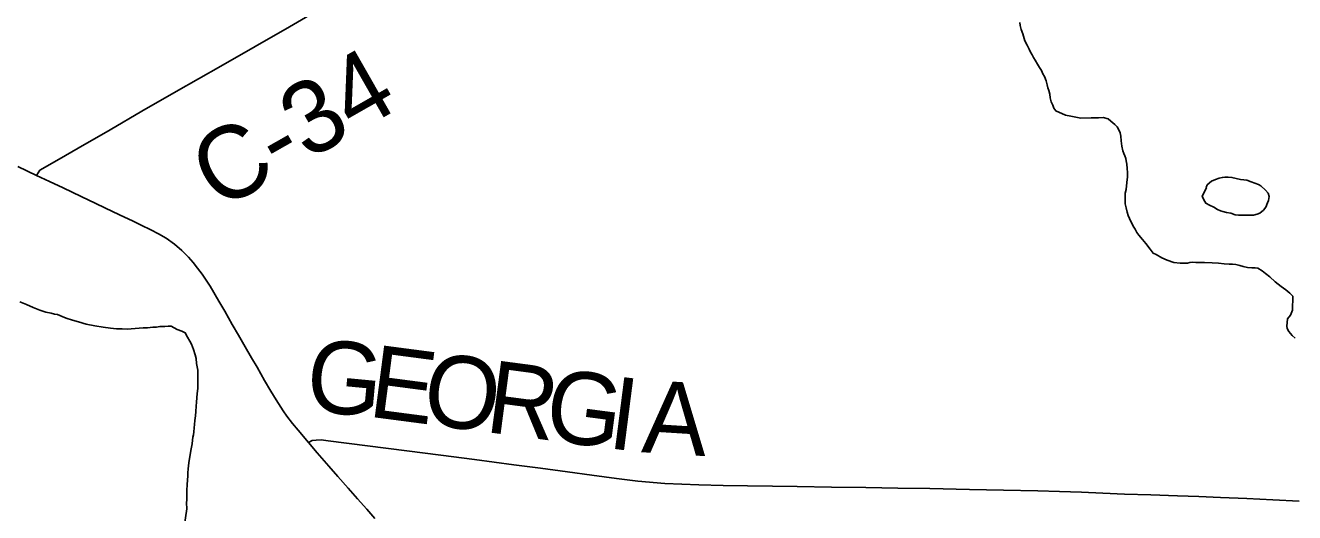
# Model space of a CAD drawing. Extents: x 103424 to 290657, y 38711 to 110967.
# Drawn here: x 214252.1593 to 214252.6571, y 40209.7893 to 40209.9805 of the extents above; entities that cross this region are included whole.
import ezdxf

# ---------------------------------------------------------------- set-up
doc = ezdxf.new("R2010")
doc.units = 0
for name, color, linetype in [('GM_X_County_Road', 7, 'Continuous'), ('GM_X_County_Road_Text', 7, 'Continuous'), ('GM_X_Minor_Lake', 7, 'Continuous'), ('GM_X_Minor_River', 7, 'Continuous'), ('GM_X_State_Route', 7, 'Continuous')]:
    doc.layers.add(name, color=color, linetype=linetype)

msp = doc.modelspace()

# ---------------------------------------------------------------- linework, layer by layer
at = {"layer": 'GM_X_County_Road'}
for points in [[(214252.16373, 40209.92163), (214252.16504, 40209.92361), (214252.17253, 40209.92794), (214252.18001, 40209.93227), (214252.19253, 40209.93952), (214252.20505, 40209.94676), (214252.21854, 40209.95447), (214252.22725, 40209.95945), (214252.23597, 40209.96444), (214252.24943, 40209.97219), (214252.26289, 40209.97993), (214252.27635, 40209.98768)], [(214252.27038, 40209.81677), (214252.27188, 40209.81755), (214252.27337, 40209.81779), (214252.27529, 40209.81784), (214252.27807, 40209.81753), (214252.29348, 40209.81557), (214252.30889, 40209.81361), (214252.32222, 40209.81192), (214252.33553, 40209.81022), (214252.35093, 40209.80813), (214252.36143, 40209.8067), (214252.37193, 40209.80527), (214252.38153, 40209.80398), (214252.39112, 40209.80268), (214252.39949, 40209.80163), (214252.41014, 40209.80076), (214252.4235, 40209.80019), (214252.43306, 40209.80002), (214252.44261, 40209.79985), (214252.45233, 40209.7997), (214252.46205, 40209.79954), (214252.4755, 40209.79932), (214252.48896, 40209.79911), (214252.50153, 40209.79894), (214252.51409, 40209.79877), (214252.52963, 40209.79845), (214252.54302, 40209.79816), (214252.55641, 40209.79788), (214252.56496, 40209.79758), (214252.57351, 40209.79728), (214252.58195, 40209.79694), (214252.59039, 40209.79659), (214252.6008, 40209.79625), (214252.61121, 40209.79592), (214252.61962, 40209.79559), (214252.62803, 40209.79527), (214252.63833, 40209.79484), (214252.64863, 40209.7944), (214252.65892, 40209.79383)]]:
    msp.add_lwpolyline(points, dxfattribs=at)
at = {"layer": 'GM_X_Minor_Lake'}
for points in [[(214252.62251, 40209.91673), (214252.6225, 40209.91692), (214252.62288, 40209.91788), (214252.62457, 40209.91941), (214252.62609, 40209.91999), (214252.6276, 40209.92057), (214252.62874, 40209.92077), (214252.62987, 40209.92097), (214252.63101, 40209.92098), (214252.63253, 40209.9208), (214252.63424, 40209.92043), (214252.63595, 40209.92006), (214252.63728, 40209.91988), (214252.63842, 40209.9197), (214252.64013, 40209.91914), (214252.64299, 40209.91802), (214252.64394, 40209.91746), (214252.64566, 40209.91576), (214252.64681, 40209.91463), (214252.6472, 40209.91331), (214252.64683, 40209.91178), (214252.64646, 40209.91083), (214252.6459, 40209.90912), (214252.64496, 40209.90797), (214252.64345, 40209.90682), (214252.64251, 40209.90643), (214252.64099, 40209.90604), (214252.63948, 40209.90603), (214252.63796, 40209.90602), (214252.63644, 40209.90601), (214252.63511, 40209.906), (214252.63378, 40209.90618), (214252.63207, 40209.90673), (214252.63036, 40209.9071), (214252.62903, 40209.90747), (214252.62808, 40209.90766), (214252.62693, 40209.90822), (214252.62541, 40209.90916), (214252.6237, 40209.9099), (214252.62236, 40209.91065), (214252.62159, 40209.91198), (214252.62082, 40209.91349), (214252.62251, 40209.91673)], [(214252.64646, 40209.91083), (214252.64683, 40209.91178), (214252.6472, 40209.91331), (214252.64681, 40209.91463), (214252.64566, 40209.91576), (214252.64394, 40209.91746), (214252.64299, 40209.91802), (214252.64013, 40209.91914), (214252.63842, 40209.9197), (214252.63728, 40209.91988), (214252.63595, 40209.92006), (214252.63424, 40209.92043), (214252.63253, 40209.9208), (214252.63101, 40209.92098), (214252.62987, 40209.92097), (214252.62874, 40209.92077), (214252.6276, 40209.92057), (214252.62609, 40209.91999), (214252.62457, 40209.91941), (214252.62288, 40209.91788), (214252.6225, 40209.91692), (214252.62251, 40209.91673)], [(214252.62251, 40209.91673), (214252.62082, 40209.91349), (214252.62159, 40209.91198), (214252.62236, 40209.91065), (214252.6237, 40209.9099), (214252.62541, 40209.90916), (214252.62693, 40209.90822), (214252.62808, 40209.90766), (214252.62903, 40209.90747), (214252.63036, 40209.9071), (214252.63207, 40209.90673), (214252.63378, 40209.90618), (214252.63511, 40209.906), (214252.63644, 40209.90601), (214252.63796, 40209.90602), (214252.63948, 40209.90603), (214252.64099, 40209.90604), (214252.64251, 40209.90643), (214252.64345, 40209.90682), (214252.64496, 40209.90797), (214252.6459, 40209.90912), (214252.64646, 40209.91083)]]:
    msp.add_lwpolyline(points, dxfattribs=at)
at = {"layer": 'GM_X_Minor_River'}
for points in [[(214252.54933, 40209.98155), (214252.54953, 40209.98041), (214252.54992, 40209.9789), (214252.5505, 40209.97719), (214252.55128, 40209.97435), (214252.55224, 40209.97264), (214252.55302, 40209.97113), (214252.55359, 40209.96999), (214252.55417, 40209.96886), (214252.55475, 40209.96791), (214252.55533, 40209.96678), (214252.55629, 40209.96526), (214252.55706, 40209.96394), (214252.55782, 40209.9628), (214252.5584, 40209.96148), (214252.55898, 40209.96034), (214252.55975, 40209.95864), (214252.56014, 40209.95712), (214252.56034, 40209.95598), (214252.56073, 40209.95485), (214252.56112, 40209.95352), (214252.56132, 40209.952), (214252.56171, 40209.95048), (214252.56229, 40209.94916), (214252.56268, 40209.94802), (214252.56345, 40209.94689), (214252.56726, 40209.94521), (214252.56935, 40209.94484), (214252.57334, 40209.94411), (214252.57732, 40209.94414), (214252.58017, 40209.94416), (214252.58206, 40209.94436), (214252.58397, 40209.94381), (214252.58511, 40209.94287), (214252.58664, 40209.94155), (214252.5876, 40209.9406), (214252.58836, 40209.93928), (214252.58875, 40209.93833), (214252.58895, 40209.93701), (214252.58916, 40209.93511), (214252.58936, 40209.93302), (214252.58975, 40209.93131), (214252.59014, 40209.93017), (214252.59053, 40209.92923), (214252.59092, 40209.92828), (214252.59111, 40209.92733), (214252.59131, 40209.926), (214252.59151, 40209.9243), (214252.59153, 40209.92278), (214252.59154, 40209.92107), (214252.59137, 40209.91878), (214252.59101, 40209.91612), (214252.59064, 40209.9146), (214252.59065, 40209.91327), (214252.59066, 40209.91194), (214252.59067, 40209.91042), (214252.59106, 40209.9089), (214252.59146, 40209.9072), (214252.59185, 40209.90587), (214252.59242, 40209.90473), (214252.59281, 40209.90379), (214252.59339, 40209.90265), (214252.59377, 40209.9017), (214252.59454, 40209.90057), (214252.59531, 40209.89925), (214252.59608, 40209.89811), (214252.59742, 40209.89641), (214252.59876, 40209.8949), (214252.60048, 40209.89263), (214252.60163, 40209.89112), (214252.60278, 40209.89056), (214252.60506, 40209.88925), (214252.60716, 40209.88831), (214252.60982, 40209.88738), (214252.61229, 40209.88721), (214252.614, 40209.88722), (214252.61514, 40209.88723), (214252.61609, 40209.88743), (214252.61722, 40209.88763), (214252.61836, 40209.88745), (214252.61988, 40209.88746), (214252.62178, 40209.88747), (214252.62482, 40209.8873), (214252.62728, 40209.88713)], [(214252.62728, 40209.88713), (214252.62956, 40209.88696), (214252.63146, 40209.88678), (214252.63279, 40209.88679), (214252.63412, 40209.88661), (214252.63564, 40209.88624), (214252.63697, 40209.88587), (214252.63868, 40209.88551), (214252.64039, 40209.88533), (214252.64172, 40209.88534), (214252.64267, 40209.88516), (214252.64439, 40209.88422), (214252.64572, 40209.88309), (214252.64744, 40209.88177), (214252.64954, 40209.87989), (214252.65183, 40209.878), (214252.65374, 40209.87669), (214252.65527, 40209.87537), (214252.65642, 40209.87424), (214252.65627, 40209.86873), (214252.65552, 40209.86682), (214252.6544, 40209.86529), (214252.65422, 40209.86396), (214252.65404, 40209.86244), (214252.65424, 40209.86149), (214252.65481, 40209.86036), (214252.65615, 40209.85885), (214252.6573, 40209.85772)], [(214252.15714, 40209.87198), (214252.15983, 40209.8709), (214252.16233, 40209.86982), (214252.16501, 40209.86873), (214252.16731, 40209.86802), (214252.16941, 40209.8675), (214252.17075, 40209.86715), (214252.1719, 40209.86698), (214252.17381, 40209.86626), (214252.17535, 40209.86554), (214252.17784, 40209.86483), (214252.18014, 40209.86412), (214252.1832, 40209.86324), (214252.18664, 40209.86255), (214252.18988, 40209.86205), (214252.19274, 40209.86173), (214252.19503, 40209.8614), (214252.19731, 40209.86145), (214252.19922, 40209.8613), (214252.20548, 40209.86182), (214252.20719, 40209.86186), (214252.20928, 40209.86209), (214252.2108, 40209.86213), (214252.21213, 40209.86234), (214252.21403, 40209.86239), (214252.21536, 40209.86241), (214252.2165, 40209.86244), (214252.21881, 40209.86116), (214252.22073, 40209.86044), (214252.22207, 40209.8599), (214252.22287, 40209.85821), (214252.22386, 40209.85652), (214252.22445, 40209.85539), (214252.22526, 40209.85332), (214252.22587, 40209.85124), (214252.22628, 40209.84973), (214252.22651, 40209.84784), (214252.22673, 40209.84651), (214252.22695, 40209.84519), (214252.22699, 40209.84348), (214252.22691, 40209.83796), (214252.22676, 40209.83606), (214252.22661, 40209.83435), (214252.22646, 40209.83263), (214252.2263, 40209.83111), (214252.22615, 40209.82902), (214252.226, 40209.8273), (214252.22585, 40209.8254), (214252.22569, 40209.82388), (214252.22553, 40209.82254), (214252.22537, 40209.82102), (214252.22521, 40209.81988), (214252.22504, 40209.81892), (214252.22487, 40209.81778), (214252.22471, 40209.81626), (214252.22437, 40209.81435), (214252.22352, 40209.80977), (214252.22337, 40209.80787), (214252.22321, 40209.80634), (214252.22305, 40209.80501), (214252.22308, 40209.80368), (214252.22292, 40209.80216), (214252.22277, 40209.80025), (214252.22263, 40209.79816), (214252.22267, 40209.79607), (214252.22271, 40209.79436), (214252.22254, 40209.79322), (214252.2226, 40209.79075), (214252.22177, 40209.78465)]]:
    msp.add_lwpolyline(points, dxfattribs=at)
at = {"layer": 'GM_X_State_Route'}
msp.add_lwpolyline([(214252.29639, 40209.78695), (214252.29327, 40209.79061), (214252.28963, 40209.79475), (214252.28597, 40209.79891), (214252.28194, 40209.80349), (214252.27836, 40209.80755), (214252.27375, 40209.8128), (214252.27038, 40209.81677), (214252.26636, 40209.82162), (214252.26407, 40209.82432), (214252.26191, 40209.82716), (214252.26043, 40209.82926), (214252.25765, 40209.83352), (214252.25559, 40209.83697), (214252.25316, 40209.84121), (214252.2502, 40209.84637), (214252.24808, 40209.85007), (214252.24559, 40209.85436), (214252.24292, 40209.85899), (214252.2405, 40209.86318), (214252.23751, 40209.86836), (214252.23524, 40209.87229), (214252.23178, 40209.8781), (214252.22869, 40209.88285), (214252.2269, 40209.88521), (214252.22517, 40209.88748), (214252.22332, 40209.88958), (214252.22072, 40209.89217), (214252.21776, 40209.89464), (214252.21449, 40209.89699), (214252.21159, 40209.89866), (214252.20856, 40209.90026), (214252.20476, 40209.90211), (214252.20159, 40209.90366), (214252.19628, 40209.90619), (214252.19048, 40209.90894), (214252.187, 40209.9106), (214252.18121, 40209.91335), (214252.17415, 40209.91671), (214252.16879, 40209.91925), (214252.16373, 40209.92163), (214252.15634, 40209.92516)], dxfattribs=at)

# ---------------------------------------------------------------- texts
at = {"layer": 'GM_X_County_Road_Text'}
for s, height, rotation, p in [('C-34', 0.028409, 29.7061, (214252.23523, 40209.90751)), ('G', 0.02841, 354.5714, (214252.26865, 40209.82941)), ('E', 0.02841, 352.5305, (214252.29327, 40209.82708)), ('O', 0.02841, 352.4891, (214252.31433, 40209.82432)), ('R', 0.02841, 352.4848, (214252.33912, 40209.82105)), ('G', 0.02841, 352.4926, (214252.36225, 40209.818)), ('I', 0.02841, 352.6861, (214252.38714, 40209.81472)), ('A', 0.02841, 356.427, (214252.40073, 40209.81304))]:
    msp.add_text(s, height=height, rotation=rotation, dxfattribs=at).set_placement(p)

doc.saveas('drawing.dxf')
